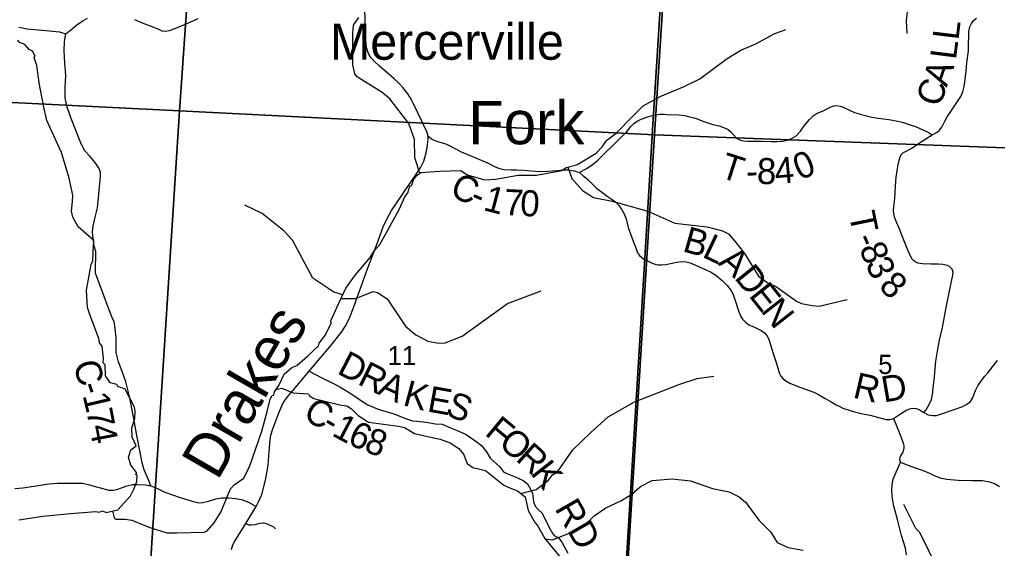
# Model space of a CAD drawing. Extents: x 1878108 to 2183446, y 146837 to 508383.
# Drawn here: x 2029722 to 2040993, y 234528 to 240620 of the extents above; entities that cross this region are included whole.
import ezdxf

# ---------------------------------------------------------------- set-up
doc = ezdxf.new("R2010")
doc.units = 0
for name, color, linetype in [('GM_X_County_Road', 7, 'Continuous'), ('GM_X_County_Road_Text', 7, 'Continuous'), ('GM_X_Minor_River', 7, 'Continuous'), ('GM_X_Minor_River_Text', 7, 'Continuous'), ('GM_X_Section', 7, 'Continuous'), ('GM_X_Section_Text', 7, 'Continuous'), ('GM_X_State_Route', 7, 'Continuous'), ('GM_X_Township', 7, 'Continuous'), ('GM_X_Township_Road', 7, 'Continuous'), ('GM_X_Township_Road_Text', 7, 'Continuous'), ('GM_X_Unincorporated_Text', 7, 'Continuous')]:
    doc.layers.add(name, color=color, linetype=linetype)

msp = doc.modelspace()

# ---------------------------------------------------------------- linework, layer by layer
at = {"layer": 'GM_X_County_Road'}
for points in [[(2029715, 240533), (2029757, 240523), (2029806, 240513), (2029937, 240501), (2030069, 240488), (2030181, 240477), (2030257, 240454), (2030333, 240517), (2030385, 240561), (2030450, 240606), (2030506, 240634)], [(2031046, 240621), (2031134, 240582), (2031226, 240546), (2031317, 240512), (2031363, 240490), (2031402, 240487), (2031451, 240495), (2031506, 240513), (2031662, 240578), (2031780, 240630)], [(2031236, 235249), (2031208, 235319), (2031158, 235435), (2031135, 235514), (2031115, 235614), (2031073, 235830), (2031036, 236043), (2030990, 236277), (2030947, 236447), (2030906, 236566), (2030863, 236676), (2030836, 236785), (2030835, 236952), (2030822, 237091), (2030812, 237139), (2030786, 237197), (2030746, 237294), (2030647, 237563), (2030597, 237698), (2030599, 237763), (2030602, 237899), (2030600, 237950), (2030583, 238008), (2030569, 238095), (2030564, 238175), (2030570, 238239), (2030593, 238345), (2030621, 238452), (2030636, 238609), (2030657, 238815), (2030654, 238863), (2030636, 238911), (2030589, 238977), (2030532, 239048), (2030474, 239109), (2030451, 239151), (2030426, 239208), (2030319, 239481), (2030272, 239611), (2030249, 239717), (2030249, 239837), (2030257, 239975), (2030245, 240120), (2030235, 240258), (2030240, 240367), (2030257, 240454)], [(2034432, 239275), (2034483, 239240), (2034539, 239216), (2034635, 239187), (2034697, 239159), (2034811, 239098), (2034895, 239060), (2034971, 239031), (2035044, 239002), (2035114, 238970), (2035196, 238928), (2035244, 238908), (2035303, 238894), (2035390, 238888), (2035453, 238888), (2035533, 238884), (2035616, 238876), (2035722, 238870), (2035808, 238873), (2035917, 238882), (2035993, 238887), (2036045, 238887), (2036088, 238882), (2036120, 238876), (2036149, 238867), (2036176, 238858), (2036212, 238829), (2036271, 238776), (2036336, 238713), (2036377, 238675), (2036428, 238635), (2036494, 238585), (2036543, 238553), (2036593, 238515), (2036632, 238473), (2036662, 238435), (2036692, 238381), (2036713, 238325), (2036737, 238225), (2036785, 238098), (2036828, 237977), (2036846, 237933), (2036866, 237903), (2036909, 237868), (2036927, 237857), (2036950, 237844)], [(2036950, 237844), (2036958, 237839), (2037021, 237810), (2037076, 237795), (2037123, 237793), (2037173, 237799), (2037298, 237826), (2037356, 237833), (2037404, 237830), (2037450, 237818), (2037505, 237796), (2037584, 237761), (2037687, 237714), (2037748, 237676), (2037820, 237614), (2037877, 237555), (2037920, 237501), (2037947, 237451), (2037971, 237382), (2038010, 237265), (2038032, 237208), (2038054, 237168), (2038088, 237134), (2038129, 237105), (2038192, 237075), (2038270, 237038), (2038309, 237013), (2038336, 236981), (2038358, 236940), (2038402, 236798), (2038445, 236658), (2038478, 236550), (2038495, 236514), (2038523, 236483), (2038556, 236458), (2038601, 236433), (2038684, 236398), (2038801, 236356), (2038877, 236326), (2038931, 236302), (2039007, 236256), (2039077, 236215), (2039133, 236181), (2039178, 236161), (2039210, 236144), (2039283, 236119), (2039346, 236101), (2039407, 236087), (2039462, 236074), (2039528, 236062), (2039639, 236031), (2039709, 236015), (2039758, 236013), (2039794, 236024), (2039828, 236046), (2039887, 236087), (2039937, 236118), (2039978, 236137), (2040018, 236143), (2040059, 236139), (2040096, 236125), (2040146, 236094), (2040195, 236068), (2040248, 236060), (2040290, 236061), (2040361, 236081), (2040493, 236127), (2040582, 236158), (2040637, 236185), (2040682, 236221), (2040709, 236265), (2040742, 236349), (2040769, 236402), (2040809, 236462), (2040847, 236513), (2040881, 236550), (2040937, 236621), (2040995, 236692)], [(2033062, 236571), (2033197, 236496), (2033334, 236430), (2033414, 236388), (2033553, 236303), (2033651, 236237), (2033737, 236181), (2033854, 236133), (2034035, 236080), (2034183, 236021), (2034250, 235999), (2034303, 235994), (2034407, 235984), (2034515, 235962), (2034593, 235958), (2034681, 235922), (2034794, 235874), (2034869, 235839), (2034998, 235753), (2035048, 235714), (2035104, 235640), (2035152, 235565), (2035254, 235472), (2035301, 235412), (2035337, 235392), (2035455, 235345), (2035528, 235312), (2035575, 235272), (2035617, 235202), (2035635, 235159), (2035645, 235067), (2035664, 235016), (2035702, 234971), (2035741, 234937), (2035762, 234903), (2035827, 234771), (2035861, 234706), (2035884, 234678), (2035933, 234650), (2035971, 234599), (2036042, 234474)], [(2039794, 236024), (2039824, 235961), (2039878, 235818), (2039907, 235740), (2039913, 235708), (2039913, 235678), (2039901, 235636), (2039876, 235596), (2039867, 235575), (2039866, 235549), (2039877, 235520), (2039962, 235488), (2040058, 235453), (2040138, 235425), (2040211, 235395), (2040265, 235367), (2040332, 235340), (2040410, 235326), (2040539, 235314), (2040705, 235310), (2040820, 235311), (2040900, 235297), (2040968, 235274), (2041016, 235240)], [(2039946, 234453), (2039935, 234531), (2039888, 234676), (2039840, 234861), (2039799, 235014), (2039780, 235125), (2039776, 235205), (2039779, 235261), (2039793, 235326), (2039877, 235520)], [(2029666, 235220), (2029762, 235226), (2029887, 235247), (2030065, 235272), (2030156, 235279), (2030360, 235279), (2030446, 235279), (2030529, 235262), (2030611, 235239), (2030656, 235225), (2030747, 235199), (2030800, 235199), (2030843, 235205), (2030907, 235229), (2030959, 235248), (2031025, 235263), (2031086, 235266), (2031173, 235262), (2031236, 235249), (2031312, 235217), (2031396, 235177), (2031575, 235113), (2031713, 235072), (2031788, 235055), (2031833, 235057), (2031901, 235074), (2031983, 235098), (2032055, 235111), (2032133, 235112), (2032212, 235105), (2032282, 235091), (2032362, 235060), (2032448, 235012)]]:
    msp.add_lwpolyline(points, dxfattribs=at)
at = {"layer": 'GM_X_Minor_River'}
for points in [[(2039917, 241839), (2040005, 241539), (2040007, 241206), (2039943, 240605), (2039950, 240458)], [(2034335, 238847), (2034277, 239030), (2034273, 239237), (2034209, 239421), (2033990, 239705), (2033900, 239780), (2033669, 239924), (2033614, 239960), (2033585, 239993), (2033563, 240098), (2033564, 240462), (2033573, 240556), (2033631, 240643)], [(2030793, 234958), (2030812, 234881), (2030836, 234867), (2030939, 234866), (2031017, 234854), (2031223, 234770), (2031419, 234706), (2031534, 234707), (2031848, 234715), (2031882, 234727), (2031965, 234822), (2032043, 234946), (2032155, 235214), (2032195, 235260), (2032308, 235336), (2032360, 235447), (2032374, 235469), (2032515, 235879), (2032575, 236106), (2032611, 236248), (2032633, 236288), (2032653, 236294), (2032661, 236333), (2032712, 236403), (2032774, 236535), (2032862, 236612), (2032918, 236634), (2033041, 236743), (2033169, 236861), (2033175, 236892), (2033231, 236960), (2033243, 236980), (2033313, 237123), (2033309, 237151), (2033382, 237311), (2033482, 237526), (2033596, 237681), (2033765, 237878), (2033815, 237961), (2033873, 238027), (2033966, 238192), (2034102, 238439), (2034164, 238579), (2034197, 238622), (2034219, 238700), (2034245, 238712), (2034261, 238774), (2034295, 238815), (2034307, 238827), (2034349, 238857), (2034568, 238873), (2034808, 238882), (2034880, 238832), (2035084, 238774), (2035207, 238783), (2035469, 238829), (2035680, 238826), (2035974, 238881), (2036023, 238915), (2036141, 238947), (2036165, 238957), (2036369, 239080), (2036438, 239153), (2036490, 239231), (2036598, 239311), (2036783, 239501), (2036909, 239625), (2037105, 239734), (2037384, 239849), (2037563, 239938), (2037727, 240061), (2037877, 240173), (2038034, 240266), (2038208, 240339), (2038369, 240429), (2038419, 240455), (2038555, 240506)], [(2030538, 237211), (2030506, 237305), (2030492, 237503), (2030548, 237799), (2030567, 237839), (2030573, 238027), (2030579, 238039), (2030577, 238074), (2030399, 238232), (2030335, 238344), (2030321, 238412), (2030331, 238524), (2030335, 238597), (2030293, 238793), (2030207, 239088), (2030095, 239329), (2030037, 239457), (2030001, 239609), (2029949, 239892), (2029921, 240089), (2029891, 240181), (2029901, 240197), (2029871, 240257), (2029833, 240275), (2029783, 240331), (2029723, 240357), (2029703, 240381)], [(2036043, 238920), (2036088, 238789), (2036209, 238649), (2036337, 238569), (2036554, 238528), (2036965, 238414), (2037275, 238273), (2037648, 238231), (2037826, 238188), (2037895, 238152), (2037963, 238070), (2038079, 237927), (2038238, 237663), (2038363, 237575), (2038436, 237548), (2038679, 237376), (2038735, 237349), (2038858, 237325), (2038938, 237318), (2039262, 237395)], [(2033447, 237450), (2033344, 237480), (2033103, 237641), (2032870, 238077), (2032769, 238188), (2032519, 238387), (2032318, 238481)], [(2033426, 237406), (2033593, 237405), (2033797, 237486), (2033849, 237474), (2033960, 237402), (2034172, 237089), (2034291, 236987), (2034428, 236916), (2034554, 236892), (2034626, 236897), (2034824, 236974), (2035345, 237349), (2035733, 237496)], [(2029714, 234857), (2029989, 234898), (2030309, 234930), (2030602, 234953), (2030640, 234945), (2030678, 234961), (2030722, 234941), (2030854, 234972), (2031001, 235135), (2031039, 235211), (2031075, 235299), (2031077, 235372), (2031061, 235376), (2031071, 235394), (2031069, 235404), (2031005, 235488), (2030979, 235578), (2030985, 235602), (2031003, 235662), (2031066, 235709), (2031020, 235811), (2031018, 235917), (2031050, 236024), (2031054, 236104), (2031046, 236156), (2030940, 236363), (2030854, 236393), (2030844, 236415), (2030766, 236436), (2030724, 236499), (2030714, 236515), (2030708, 236641), (2030686, 236667), (2030690, 236721), (2030674, 236856), (2030642, 236898), (2030636, 236946), (2030538, 237211)], [(2035501, 235162), (2035677, 235208), (2035818, 235315), (2035866, 235377), (2035924, 235410), (2036101, 235665), (2036308, 235865), (2036505, 236042), (2036809, 236218), (2037332, 236421), (2037534, 236484), (2037723, 236514)], [(2032678, 236360), (2032747, 236375), (2032875, 236322), (2033051, 236309), (2033064, 236284), (2033115, 236255), (2033415, 236183)], [(2033415, 236183), (2033495, 236170), (2033550, 236136), (2033624, 236060), (2033745, 235982), (2034091, 235935), (2034160, 235921), (2034274, 235853), (2034546, 235792), (2034569, 235785), (2034684, 235743), (2034784, 235678), (2034838, 235614), (2034880, 235507), (2034945, 235462), (2035091, 235426), (2035304, 235258), (2035381, 235224), (2035463, 235191), (2035551, 235122), (2035584, 234965), (2035666, 234824), (2035693, 234793), (2035776, 234642), (2035953, 234426)], [(2035778, 234640), (2035864, 234627), (2036158, 234742), (2036293, 234848), (2036345, 234902), (2036481, 234996), (2036654, 235077), (2036800, 235165), (2036821, 235192), (2036880, 235242), (2037012, 235310), (2037246, 235331), (2037457, 235306), (2037710, 235220), (2037902, 235181), (2038018, 235124), (2038090, 235059), (2038117, 235026), (2038243, 234854), (2038383, 234715), (2038455, 234598), (2038583, 234538), (2038754, 234509)], [(2041004, 233348), (2040961, 233386), (2040725, 233710), (2040607, 233824), (2040477, 234021), (2040313, 234274), (2040097, 234710), (2040051, 234756), (2039913, 235035)]]:
    msp.add_lwpolyline(points, dxfattribs=at)
at = {"layer": 'GM_X_Section'}
for points in [[(2026359, 245218), (2031941, 244950), (2031567, 239568), (2026001, 239844)], [(2031941, 244950), (2037384, 244660), (2037039, 239291), (2031567, 239568)], [(2037384, 244660), (2042957, 244411), (2042638, 239086), (2037039, 239291)], [(2026001, 239844), (2031567, 239568), (2031220, 234172), (2025688, 234438)], [(2031567, 239568), (2037039, 239291), (2036706, 233925), (2031220, 234172)], [(2037039, 239291), (2042638, 239086), (2042277, 233603), (2036706, 233925)]]:
    msp.add_lwpolyline(points, close=True, dxfattribs=at)
at = {"layer": 'GM_X_State_Route'}
for points in [[(2034395, 239374), (2034358, 239448), (2034268, 239640), (2034236, 239703), (2034197, 239766), (2034141, 239837), (2034096, 239885), (2034038, 239940), (2033870, 240084), (2033811, 240141), (2033773, 240184), (2033746, 240227), (2033733, 240262), (2033723, 240296), (2033717, 240342), (2033711, 240419), (2033706, 240556), (2033702, 240796)], [(2034346, 238918), (2034352, 238928), (2034381, 238988), (2034406, 239068), (2034421, 239146), (2034432, 239238), (2034432, 239275), (2034416, 239330), (2034395, 239374)], [(2032164, 234515), (2032179, 234570), (2032202, 234612), (2032331, 234816), (2032448, 235012), (2032477, 235064), (2032514, 235149), (2032558, 235313), (2032586, 235485), (2032599, 235646), (2032609, 235777), (2032619, 235834), (2032641, 235906), (2032707, 236079), (2032754, 236188), (2032780, 236231), (2032827, 236292), (2032880, 236354), (2033062, 236571), (2033188, 236719), (2033297, 236851), (2033432, 237019), (2033474, 237083), (2033521, 237174), (2033546, 237232), (2033580, 237323), (2033734, 237749), (2033844, 238040), (2033915, 238233), (2033956, 238322), (2034010, 238419), (2034060, 238495), (2034157, 238637), (2034289, 238832), (2034346, 238918)]]:
    msp.add_lwpolyline(points, dxfattribs=at)
at = {"layer": 'GM_X_Township'}
for points in [[(2008888, 227673), (2009016, 229762), (2009205, 232852), (2009662, 240602), (2009980, 246018), (2011114, 245960), (2015331, 245746), (2020898, 245447), (2023806, 245304), (2027678, 245113), (2029007, 245047), (2031899, 244904), (2033284, 244833), (2037354, 244623), (2037219, 242509), (2037025, 239474), (2036924, 237810), (2036687, 233905), (2036623, 232849), (2036493, 230741), (2036351, 228419), (2036235, 226946)], [(2041168, 217981), (2040086, 218175), (2039954, 218181), (2038960, 218124), (2037622, 218100), (2036688, 217942), (2036361, 217795), (2036102, 217475), (2035896, 217629), (2035631, 217639), (2035667, 218204), (2036020, 223625), (2036235, 226946), (2036351, 228419), (2036493, 230741), (2036623, 232849), (2036687, 233905), (2036924, 237810), (2037025, 239474), (2037219, 242509), (2037354, 244623), (2042339, 244401)]]:
    msp.add_lwpolyline(points, dxfattribs=at)
at = {"layer": 'GM_X_Township_Road'}
for points in [[(2040146, 236094), (2040172, 236123), (2040212, 236193), (2040232, 236243), (2040245, 236301), (2040252, 236374), (2040266, 236504), (2040275, 236601), (2040283, 236684), (2040306, 236824), (2040327, 236927), (2040359, 237074), (2040401, 237305), (2040452, 237548), (2040464, 237602), (2040481, 237675), (2040482, 237710), (2040470, 237745), (2040446, 237773), (2040416, 237788), (2040364, 237798), (2040311, 237801), (2040224, 237803), (2040130, 237805), (2040075, 237813), (2040045, 237829), (2040026, 237843), (2040007, 237863), (2039961, 237965), (2039908, 238099), (2039861, 238215), (2039829, 238285), (2039807, 238344), (2039798, 238389), (2039797, 238416), (2039800, 238464), (2039809, 238563), (2039817, 238699), (2039827, 238804), (2039840, 238906), (2039851, 238970), (2039867, 239027), (2039885, 239064), (2039900, 239081), (2039925, 239095), (2039997, 239136), (2040049, 239168), (2040169, 239247), (2040240, 239290), (2040298, 239321), (2040326, 239345), (2040353, 239379), (2040383, 239440), (2040415, 239500), (2040463, 239571), (2040501, 239628), (2040571, 239734), (2040593, 239787), (2040609, 239848), (2040622, 239931), (2040633, 240024), (2040641, 240122), (2040658, 240259), (2040659, 240331), (2040662, 240431), (2040665, 240482), (2040676, 240535), (2040693, 240575), (2040719, 240610), (2040751, 240636)], [(2037145, 239529), (2037186, 239528), (2037318, 239524), (2037389, 239514), (2037444, 239500), (2037512, 239482), (2037598, 239451), (2037655, 239429), (2037713, 239411), (2037784, 239395), (2037849, 239373), (2037889, 239352), (2037919, 239326), (2037952, 239292), (2037987, 239255), (2038014, 239237), (2038043, 239226), (2038070, 239221), (2038112, 239218), (2038199, 239219), (2038281, 239220), (2038385, 239214), (2038456, 239215), (2038520, 239218), (2038585, 239235), (2038626, 239252), (2038670, 239277), (2038724, 239336), (2038766, 239394), (2038826, 239470), (2038870, 239510), (2038916, 239541), (2038984, 239570), (2039065, 239611), (2039106, 239625), (2039138, 239628), (2039179, 239622), (2039217, 239611), (2039295, 239572), (2039344, 239551), (2039425, 239527), (2039544, 239497), (2039619, 239483), (2039742, 239467), (2039827, 239454), (2039897, 239437), (2039986, 239409), (2040049, 239386), (2040142, 239345), (2040194, 239323), (2040240, 239290)], [(2036176, 238858), (2036255, 238905), (2036324, 238947), (2036389, 239000), (2036448, 239062), (2036572, 239182), (2036656, 239266), (2036716, 239324), (2036767, 239386), (2036802, 239424), (2036840, 239450), (2036888, 239474), (2036965, 239501), (2037027, 239517), (2037053, 239524), (2037105, 239530), (2037145, 239529)], [(2032331, 234816), (2032360, 234801), (2032390, 234799), (2032439, 234802), (2032494, 234819), (2032533, 234822), (2032575, 234810), (2032651, 234775), (2032672, 234754)]]:
    msp.add_lwpolyline(points, dxfattribs=at)

# ---------------------------------------------------------------- texts
at = {"layer": 'GM_X_County_Road_Text'}
for s, rotation, p in [('C', 336.0016, (2034668, 238594)), ('-', 336.7539, (2034897, 238492)), ('1', 345.0845, (2035055, 238428)), ('7', 357.1207, (2035302, 238369)), ('0', 356.7979, (2035486, 238360)), ('B', 344.2757, (2037353, 237953)), ('L', 334.585, (2037578, 237891)), ('A', 319.2812, (2037763, 237806)), ('D', 308.9574, (2037953, 237644)), ('E', 308.4476, (2038119, 237439)), ('N', 308.071, (2038258, 237264)), ('C', 285.9744, (2030338, 236653)), ('D', 332.6448, (2033369, 236549)), ('R', 333.3021, (2033606, 236426)), ('A', 335.2103, (2033836, 236311)), ('R', 346.8887, (2039316, 236268)), ('D', 9.6833, (2039683, 236208)), ('-', 288.6765, (2030411, 236401)), ('K', 345.0795, (2034129, 236181)), ('E', 349.8639, (2034411, 236107)), ('1', 283.2417, (2030448, 236292)), ('C', 328.6259, (2032975, 236034)), ('S', 337.7336, (2034616, 236072)), ('7', 281.139, (2030490, 236115)), ('1', 332.1583, (2033310, 235833)), ('F', 320.2334, (2035073, 235844)), ('4', 280.916, (2030525, 235934)), ('-', 329.6337, (2033191, 235903)), ('6', 335.1745, (2033489, 235739)), ('8', 339.4981, (2033679, 235652)), ('O', 320.2299, (2035229, 235715)), ('R', 318.0746, (2035429, 235548)), ('K', 308.2394, (2035603, 235393)), ('RD', 299.8686, (2035884, 234988))]:
    msp.add_text(s, height=300, rotation=rotation, dxfattribs=at).set_placement(p)
at = {"layer": 'GM_X_Minor_River_Text'}
for s, rotation, p in [('Fork', 359.9962, (2034895, 239183)), ('Drakes', 59.9948, (2032002, 235298))]:
    msp.add_text(s, height=500, rotation=rotation, dxfattribs=at).set_placement(p)
at = {"layer": 'GM_X_Section_Text'}
for s, p in [('11', (2033965, 236639)), ('5', (2039619, 236537))]:
    msp.add_text(s, height=221, rotation=0, dxfattribs=at).set_placement(p)
at = {"layer": 'GM_X_Township_Road_Text'}
for s, rotation, p in [('L', 83.1536, (2040543, 240375)), ('L', 82.7316, (2040514, 240150)), ('A', 70.3854, (2040409, 239833)), ('C', 70.9646, (2040329, 239600)), ('T', 342.2776, (2037779, 238807)), ('0', 22.7305, (2038716, 238765)), ('8', 359.0556, (2038219, 238726)), ('4', 5.1397, (2038437, 238724)), ('-', 1.3506, (2038100, 238723)), ('T', 281.5419, (2039280, 238381)), ('8', 292.476, (2039395, 237984)), ('-', 293.6691, (2039346, 238095)), ('3', 293.5432, (2039468, 237808)), ('8', 315.7083, (2039613, 237535))]:
    msp.add_text(s, height=300, rotation=rotation, dxfattribs=at).set_placement(p)
at = {"layer": 'GM_X_Unincorporated_Text'}
msp.add_text('Mercerville', height=417, rotation=0, dxfattribs=at).set_placement((2033300, 240157))

doc.saveas('drawing.dxf')
